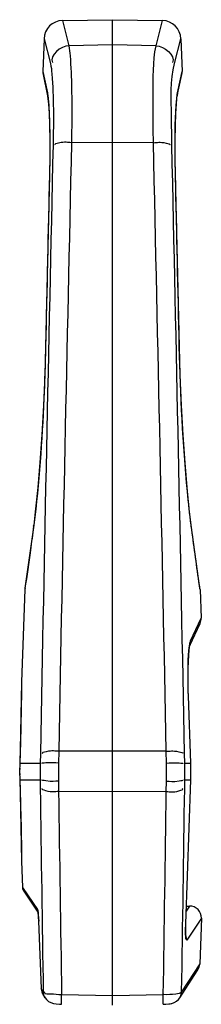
# Paper-space layout 'Sheet' of a CAD drawing. Header units: inches. Extents: x 0.2 to 10.8, y 0.2 to 8.3.
# Tile 275 of 545: x 5.3719 to 5.4028, y 4.6241 to 4.7914. Entities that reach past the tile are written whole.
import ezdxf

# ---------------------------------------------------------------- set-up
doc = ezdxf.new("R2010")
doc.units = ezdxf.units.IN
doc.header["$MEASUREMENT"] = 0
doc.layers.get('0').update_dxf_attribs({"lineweight": 5})

psp = doc.layouts.new('Sheet')

# ---------------------------------------------------------------- linework, layer by layer
at = {"color": 0, "linetype": 'ByBlock', "lineweight": -3}
for p, q in [((5.379160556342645, 4.7912987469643), (5.387670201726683, 4.791447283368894)), ((5.379160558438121, 4.791298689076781), (5.380241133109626, 4.787022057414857)), ((5.387670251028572, 4.623975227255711), (5.387670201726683, 4.791447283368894)), ((5.387670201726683, 4.791447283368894), (5.396179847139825, 4.7912987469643)), ((5.395099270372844, 4.787022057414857), (5.396179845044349, 4.791298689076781)), ((5.376018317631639, 4.788210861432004), (5.375823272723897, 4.782625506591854)), ((5.376018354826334, 4.788210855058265), (5.377105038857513, 4.784005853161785)), ((5.398235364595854, 4.784005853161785), (5.399322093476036, 4.788210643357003)), ((5.399322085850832, 4.788210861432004), (5.399517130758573, 4.782625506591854)), ((5.387670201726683, 4.787148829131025), (5.380241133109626, 4.787022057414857)), ((5.395099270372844, 4.787022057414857), (5.387670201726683, 4.787148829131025)), ((5.375823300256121, 4.782625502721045), (5.376596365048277, 4.778992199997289)), ((5.375866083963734, 4.782138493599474), (5.376634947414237, 4.778511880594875)), ((5.398705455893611, 4.778511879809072), (5.399474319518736, 4.782138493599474)), ((5.398744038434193, 4.778992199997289), (5.399517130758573, 4.782625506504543)), ((5.376596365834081, 4.778992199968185), (5.37663494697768, 4.778511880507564)), ((5.376636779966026, 4.778503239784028), (5.376795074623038, 4.777074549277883)), ((5.398744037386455, 4.778992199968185), (5.398705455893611, 4.778511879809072)), ((5.380735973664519, 4.773865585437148), (5.380734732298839, 4.77369130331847)), ((5.380736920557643, 4.774011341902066), (5.380735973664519, 4.773865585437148)), ((5.380737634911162, 4.774130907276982), (5.380736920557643, 4.774011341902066)), ((5.394603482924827, 4.774011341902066), (5.394602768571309, 4.774130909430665)), ((5.394604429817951, 4.773865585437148), (5.394603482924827, 4.774011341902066)), ((5.394605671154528, 4.773691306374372), (5.394604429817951, 4.773865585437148)), ((5.380698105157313, 4.770833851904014), (5.3806927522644, 4.770545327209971)), ((5.387670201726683, 4.770563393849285), (5.3806927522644, 4.770545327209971)), ((5.38070410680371, 4.77117845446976), (5.380698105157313, 4.770833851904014)), ((5.394647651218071, 4.770545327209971), (5.387670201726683, 4.770563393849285)), ((5.394642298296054, 4.770833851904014), (5.39463629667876, 4.771178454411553)), ((5.394647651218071, 4.770545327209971), (5.394642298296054, 4.770833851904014)), ((5.376937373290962, 4.76503797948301), (5.376282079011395, 4.735859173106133)), ((5.399058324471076, 4.735859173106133), (5.398403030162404, 4.76503797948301)), ((5.374261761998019, 4.705586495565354), (5.372770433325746, 4.694854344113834)), ((5.374273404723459, 4.705579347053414), (5.374249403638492, 4.70539579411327)), ((5.374249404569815, 4.705395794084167), (5.374261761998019, 4.705586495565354)), ((5.401090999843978, 4.70539579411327), (5.401067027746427, 4.705579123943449)), ((5.401090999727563, 4.70539579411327), (5.401078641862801, 4.705586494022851)), ((5.402569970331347, 4.694854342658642), (5.401078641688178, 4.705586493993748)), ((5.372750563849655, 4.694634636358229), (5.372202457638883, 4.678938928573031)), ((5.372782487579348, 4.694852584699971), (5.372750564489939, 4.694634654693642)), ((5.372770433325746, 4.694854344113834), (5.372750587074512, 4.694634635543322)), ((5.402589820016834, 4.694634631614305), (5.402563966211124, 4.694810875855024)), ((5.402589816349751, 4.694634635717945), (5.402569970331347, 4.694854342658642)), ((5.402589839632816, 4.694634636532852), (5.402759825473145, 4.689766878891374)), ((5.400974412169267, 4.685901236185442), (5.402759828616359, 4.6897667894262)), ((5.400840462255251, 4.685086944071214), (5.402577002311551, 4.688859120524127)), ((5.400900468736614, 4.685269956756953), (5.400799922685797, 4.684998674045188)), ((5.400974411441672, 4.685901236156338), (5.400900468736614, 4.685269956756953)), ((5.372201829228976, 4.678911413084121), (5.371882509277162, 4.664548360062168)), ((5.372202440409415, 4.67893843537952), (5.372201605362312, 4.678864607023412)), ((5.371925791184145, 4.666024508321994), (5.371895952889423, 4.665093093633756)), ((5.375397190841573, 4.666769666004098), (5.375355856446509, 4.665093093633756)), ((5.37852158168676, 4.667132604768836), (5.37848016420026, 4.665133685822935)), ((5.387670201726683, 4.667156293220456), (5.37852158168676, 4.667132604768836)), ((5.39681882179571, 4.667132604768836), (5.387670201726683, 4.667156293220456)), ((5.39686023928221, 4.665133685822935), (5.39681882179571, 4.667132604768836)), ((5.399984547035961, 4.665093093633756), (5.399943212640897, 4.666769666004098)), ((5.371895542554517, 4.66509060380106), (5.371872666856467, 4.663697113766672)), ((5.371895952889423, 4.665093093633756), (5.375355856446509, 4.665093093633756)), ((5.375355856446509, 4.665093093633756), (5.375347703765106, 4.662301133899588)), ((5.37848016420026, 4.665133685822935), (5.378472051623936, 4.662071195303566)), ((5.396868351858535, 4.662071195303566), (5.39686023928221, 4.665133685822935)), ((5.399992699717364, 4.662301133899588), (5.399984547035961, 4.665093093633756)), ((5.399984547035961, 4.665093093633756), (5.400994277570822, 4.665093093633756)), ((5.400994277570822, 4.662301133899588), (5.400994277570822, 4.665093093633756)), ((5.371872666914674, 4.663697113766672), (5.371895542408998, 4.662303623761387)), ((5.371877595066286, 4.664255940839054), (5.371872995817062, 4.663697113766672)), ((5.371872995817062, 4.663697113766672), (5.3718774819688, 4.663152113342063)), ((5.371882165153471, 4.662859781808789), (5.372201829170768, 4.648482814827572)), ((5.371895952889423, 4.662301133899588), (5.375347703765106, 4.662301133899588)), ((5.371895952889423, 4.662301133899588), (5.371924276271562, 4.66141955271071)), ((5.375347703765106, 4.662301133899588), (5.375375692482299, 4.660814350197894)), ((5.378472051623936, 4.662071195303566), (5.378500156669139, 4.660298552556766)), ((5.396840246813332, 4.660298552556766), (5.396868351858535, 4.662071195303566)), ((5.399964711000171, 4.660814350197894), (5.399992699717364, 4.662301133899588)), ((5.399992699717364, 4.662301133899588), (5.400994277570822, 4.662301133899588)), ((5.400136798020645, 4.637846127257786), (5.400994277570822, 4.662301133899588)), ((5.387670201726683, 4.660267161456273), (5.378500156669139, 4.660298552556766)), ((5.396840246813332, 4.660298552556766), (5.387670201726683, 4.660267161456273)), ((5.372201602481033, 4.648529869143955), (5.372202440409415, 4.648455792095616)), ((5.372202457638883, 4.648455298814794), (5.37235774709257, 4.644008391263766)), ((5.37235775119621, 4.644008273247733), (5.3748887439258, 4.640259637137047)), ((5.372562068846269, 4.643379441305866), (5.374983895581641, 4.639786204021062)), ((5.3748887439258, 4.640259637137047), (5.374942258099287, 4.640101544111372)), ((5.374888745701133, 4.640259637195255), (5.374987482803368, 4.63981424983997)), ((5.374942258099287, 4.640101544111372), (5.374998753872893, 4.639764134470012)), ((5.37496568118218, 4.639882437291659), (5.374983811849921, 4.639786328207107)), ((5.374983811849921, 4.639786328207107), (5.375105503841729, 4.638277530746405)), ((5.374998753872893, 4.639764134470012), (5.37504379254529, 4.639361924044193)), ((5.375025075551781, 4.639477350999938), (5.37510547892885, 4.638277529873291)), ((5.37504379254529, 4.639361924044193), (5.375110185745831, 4.638277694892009)), ((5.400801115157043, 4.640850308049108), (5.400219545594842, 4.639975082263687)), ((5.400250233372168, 4.640850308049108), (5.400801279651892, 4.640850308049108)), ((5.375105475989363, 4.638277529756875), (5.37550607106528, 4.626851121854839)), ((5.400178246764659, 4.635679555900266), (5.400144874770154, 4.637845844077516)), ((5.402800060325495, 4.638780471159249), (5.400319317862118, 4.635071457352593)), ((5.402800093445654, 4.638780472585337), (5.402528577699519, 4.631005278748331)), ((5.400178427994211, 4.635678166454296), (5.400145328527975, 4.636082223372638)), ((5.400234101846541, 4.635690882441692), (5.400161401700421, 4.635843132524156)), ((5.400319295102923, 4.6350714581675), (5.400234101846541, 4.635690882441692)), ((5.402528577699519, 4.631005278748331), (5.399448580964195, 4.626262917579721)), ((5.399139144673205, 4.6252481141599), (5.402208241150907, 4.629987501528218)), ((5.375506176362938, 4.626851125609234), (5.375526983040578, 4.626635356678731)), ((5.37550618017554, 4.626851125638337), (5.375715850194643, 4.626023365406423)), ((5.375891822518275, 4.626262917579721), (5.375510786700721, 4.626851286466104)), ((5.375715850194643, 4.626023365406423), (5.375814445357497, 4.625847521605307)), ((5.376051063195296, 4.625529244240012), (5.375891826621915, 4.62626291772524)), ((5.375828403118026, 4.625825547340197), (5.376201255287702, 4.62524811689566)), ((5.376200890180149, 4.625248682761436), (5.376051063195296, 4.625529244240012)), ((5.376202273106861, 4.625246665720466), (5.376437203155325, 4.624948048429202)), ((5.379014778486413, 4.624146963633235), (5.379019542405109, 4.625754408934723)), ((5.387670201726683, 4.625582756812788), (5.379019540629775, 4.625754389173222)), ((5.396320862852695, 4.625754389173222), (5.387670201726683, 4.625582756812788)), ((5.396325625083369, 4.624146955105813), (5.396320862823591, 4.625754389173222)), ((5.397265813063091, 4.624216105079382), (5.397474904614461, 4.624254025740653)), ((5.397734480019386, 4.624303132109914), (5.397916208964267, 4.624360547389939)), ((5.39814957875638, 4.624437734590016), (5.398331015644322, 4.624532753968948))]:
    psp.add_line(p, q, dxfattribs=at)
for points in [[(5.376636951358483, 4.778502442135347), (5.376699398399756, 4.778091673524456), (5.376794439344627, 4.777085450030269), (5.376883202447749, 4.775562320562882), (5.376952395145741, 4.77352632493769)], [(5.39840302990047, 4.76503797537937), (5.398355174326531, 4.767960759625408), (5.398349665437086, 4.770935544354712), (5.398386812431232, 4.773476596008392), (5.398455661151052, 4.775528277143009), (5.398544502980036, 4.777065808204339), (5.398639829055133, 4.778082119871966), (5.398703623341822, 4.778503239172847)], [(5.376952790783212, 4.773499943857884), (5.37699034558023, 4.770995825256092), (5.376985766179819, 4.768018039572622), (5.376937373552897, 4.76503797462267)], [(5.376282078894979, 4.735859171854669), (5.376146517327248, 4.731085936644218), (5.375930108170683, 4.725915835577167), (5.375649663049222, 4.720899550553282), (5.37531977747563, 4.716199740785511), (5.374959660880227, 4.711966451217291), (5.374591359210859, 4.708331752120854), (5.374261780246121, 4.705586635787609)], [(5.401078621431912, 4.705586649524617), (5.400751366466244, 4.708310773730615), (5.400383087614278, 4.711941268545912), (5.400022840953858, 4.716171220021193), (5.399692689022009, 4.720868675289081), (5.399411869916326, 4.725883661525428), (5.399195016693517, 4.731053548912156), (5.399058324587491, 4.735859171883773)], [(5.400994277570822, 4.665093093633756), (5.400601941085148, 4.676549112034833), (5.400577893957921, 4.677478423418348), (5.400562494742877, 4.678369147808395), (5.400555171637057, 4.679216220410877), (5.400555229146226, 4.680015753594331), (5.400562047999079, 4.680764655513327), (5.400574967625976, 4.681460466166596), (5.400593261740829, 4.682101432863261), (5.400616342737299, 4.682686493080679), (5.400643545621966, 4.68321485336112), (5.400674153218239, 4.683685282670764), (5.40070749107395, 4.68409681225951), (5.400742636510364, 4.684447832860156), (5.400777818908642, 4.684732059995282), (5.400810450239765, 4.684943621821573), (5.400836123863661, 4.685075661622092)], [(5.375510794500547, 4.626851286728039), (5.375620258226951, 4.62625218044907), (5.375814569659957, 4.625847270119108)], [(5.399139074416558, 4.625248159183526), (5.399289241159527, 4.625529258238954), (5.399448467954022, 4.626262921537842)], [(5.376438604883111, 4.624946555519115), (5.376805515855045, 4.624639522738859), (5.377207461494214, 4.6244290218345), (5.377621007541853, 4.624298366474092), (5.378089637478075, 4.624213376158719)], [(5.37808913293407, 4.624213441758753), (5.378637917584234, 4.624161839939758), (5.379014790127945, 4.624146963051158)], [(5.396325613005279, 4.624146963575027), (5.396731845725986, 4.624163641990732), (5.397283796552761, 4.624217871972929), (5.397753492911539, 4.624306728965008), (5.398170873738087, 4.624444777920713), (5.398575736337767, 4.624667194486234), (5.398940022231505, 4.624987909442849), (5.399138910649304, 4.625247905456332)]]:
    psp.add_lwpolyline(points, dxfattribs=at)
for centre, radius, start, end in [((5.379216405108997, 4.788099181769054), 0.003199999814, 91.00000313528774, 178.000000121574), ((5.396123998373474, 4.788099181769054), 0.003199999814, 1.999999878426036, 88.99999686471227), ((5.377822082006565, 4.782555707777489), 0.001999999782, 178.0000326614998, 192.0407425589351), ((5.397518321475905, 4.782555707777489), 0.001999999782, 347.959257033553, 1.999967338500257), ((34.90848470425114, 4.100462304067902), 29.53851658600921, 178.7008345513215, 178.9014678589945), ((35.05167123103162, 4.095868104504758), 29.67864810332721, 178.69739731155, 178.897083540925), ((-24.27633082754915, 4.095868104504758), 29.67864810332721, 1.10291645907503, 1.302602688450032), ((-24.13314430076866, 4.100462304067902), 29.53851658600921, 1.098532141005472, 1.299165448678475), ((5.400761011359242, 4.689697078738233), 0.001999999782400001, 335.2298393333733, 2.000001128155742), ((5.411283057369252, 4.683616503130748), 0.0105933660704, 171.8114684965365, 172.2927589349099), ((21.79732453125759, 4.888846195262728), 16.42353196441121, 180.7955462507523, 180.9160973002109), ((21.87892823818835, 4.891112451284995), 16.50204235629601, 180.8014215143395, 180.9213740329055), ((-11.10358702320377, 4.891112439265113), 16.50204154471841, 359.0786259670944, 359.1985784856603), ((-11.02198366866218, 4.888846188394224), 16.4235315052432, 359.0839026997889, 359.2044537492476), ((5.373557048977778, 4.644050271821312), 0.0011999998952, 182.0000011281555, 213.9884395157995), ((5.4008012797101, 4.638850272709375), 0.001999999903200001, 358.0000001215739, 90.00000125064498), ((5.40052979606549, 4.63107507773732), 0.002, 327.05811427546, 358.0000001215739)]:
    psp.add_arc(centre, radius, start, end, dxfattribs=at)
for points in [[(5.380241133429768, 4.787022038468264), (5.378921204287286, 4.786984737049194), (5.376854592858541, 4.785361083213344), (5.377468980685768, 4.784192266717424)], [(5.39509927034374, 4.787022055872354), (5.396419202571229, 4.786984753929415), (5.398485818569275, 4.785361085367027), (5.397871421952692, 4.784192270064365)], [(5.376943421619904, 4.765061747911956), (5.37671988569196, 4.755336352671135), (5.376501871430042, 4.745610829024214), (5.376289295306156, 4.735885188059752)], [(5.399051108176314, 4.735885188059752), (5.398838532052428, 4.745610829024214), (5.39862051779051, 4.755336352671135), (5.398396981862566, 4.765061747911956)]]:
    psp.add_open_spline(points, degree=3, dxfattribs=at)
for points, knots in [([(5.380241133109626, 4.787022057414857), (5.380359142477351, 4.786467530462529), (5.380737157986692, 4.782167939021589), (5.380759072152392, 4.777866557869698), (5.380737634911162, 4.774130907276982)], [0, 0, 0, 0, 0.1317661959, 1, 1, 1, 1]), ([(5.394602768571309, 4.774130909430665), (5.394594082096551, 4.775644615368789), (5.394672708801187, 4.779933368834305), (5.394518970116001, 4.784295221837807), (5.395099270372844, 4.787022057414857)], [0, 0, 0, 0, 0.3518970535, 1, 1, 1, 1]), ([(5.377105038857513, 4.784005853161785), (5.377252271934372, 4.783428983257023), (5.3776622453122, 4.778808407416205), (5.377652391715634, 4.774200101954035), (5.377561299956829, 4.770182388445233)], [0, 0, 0, 0, 0.129030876, 1, 1, 1, 1]), ([(5.397779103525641, 4.770182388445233), (5.397742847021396, 4.771781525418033), (5.397785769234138, 4.77637333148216), (5.397490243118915, 4.781086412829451), (5.398235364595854, 4.784005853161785)], [0, 0, 0, 0, 0.3467797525, 1, 1, 1, 1]), ([(5.376596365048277, 4.778992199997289), (5.376610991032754, 4.778922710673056), (5.376638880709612, 4.778768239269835), (5.376661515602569, 4.778612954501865), (5.376672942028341, 4.778527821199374)], [0, 0, 0, 0, 0.4525685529, 1, 1, 1, 1]), ([(5.376674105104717, 4.778519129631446), (5.376684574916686, 4.77844065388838), (5.376704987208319, 4.778274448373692), (5.376722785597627, 4.778107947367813), (5.376731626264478, 4.778020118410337)], [0, 0, 0, 0, 0.4728215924, 1, 1, 1, 1]), ([(5.398608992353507, 4.778018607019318), (5.398619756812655, 4.778125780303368), (5.39864137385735, 4.77832612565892), (5.398666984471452, 4.778526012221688), (5.398680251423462, 4.778618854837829)], [0, 0, 0, 0, 0.5345581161, 1, 1, 1, 1]), ([(5.398680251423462, 4.778618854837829), (5.398689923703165, 4.778686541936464), (5.398709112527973, 4.77881135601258), (5.398732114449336, 4.778935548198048), (5.398744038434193, 4.778992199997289)], [0, 0, 0, 0, 0.5415054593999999, 1, 1, 1, 1]), ([(5.376731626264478, 4.778020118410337), (5.376803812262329, 4.777302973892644), (5.377055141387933, 4.772986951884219), (5.377026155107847, 4.768661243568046), (5.376943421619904, 4.765061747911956)], [0, 0, 0, 0, 0.1667976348, 1, 1, 1, 1]), ([(5.398396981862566, 4.765061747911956), (5.398365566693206, 4.766428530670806), (5.398321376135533, 4.77074643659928), (5.398313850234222, 4.775080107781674), (5.398608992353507, 4.778018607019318)], [0, 0, 0, 0, 0.3164371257, 1, 1, 1, 1]), ([(5.380734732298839, 4.77369130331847), (5.380731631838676, 4.773275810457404), (5.380723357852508, 4.772438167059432), (5.380711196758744, 4.771600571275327), (5.38070410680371, 4.77117845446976)], [0, 0, 0, 0, 0.496017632, 1, 1, 1, 1]), ([(5.39463629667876, 4.771178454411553), (5.394629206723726, 4.771600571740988), (5.394617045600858, 4.772438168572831), (5.39460877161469, 4.773275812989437), (5.394605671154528, 4.773691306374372)], [0, 0, 0, 0, 0.5039823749, 1, 1, 1, 1]), ([(5.3806927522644, 4.770545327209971), (5.379963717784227, 4.770559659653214), (5.379623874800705, 4.770807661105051), (5.377712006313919, 4.770269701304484), (5.37791699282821, 4.770198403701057)], [0, 0, 0, 0, 0.7706297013, 1, 1, 1, 1]), ([(5.394647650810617, 4.770545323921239), (5.39537668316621, 4.770559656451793), (5.395716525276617, 4.770807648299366), (5.397628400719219, 4.770269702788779), (5.397423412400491, 4.770198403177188)], [0, 0, 0, 0, 0.7706272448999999, 1, 1, 1, 1]), ([(5.376288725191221, 4.735859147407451), (5.376224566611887, 4.732933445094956), (5.375867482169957, 4.722823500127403), (5.37519960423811, 4.712710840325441), (5.374273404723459, 4.705579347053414)], [0, 0, 0, 0, 0.2892336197, 1, 1, 1, 1]), ([(5.401067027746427, 4.705579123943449), (5.400821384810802, 4.707470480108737), (5.39975423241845, 4.717533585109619), (5.399231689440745, 4.727650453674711), (5.399051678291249, 4.735859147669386)], [0, 0, 0, 0, 0.1885015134, 1, 1, 1, 1]), ([(5.374249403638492, 4.70539579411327), (5.374068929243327, 4.704025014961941), (5.373593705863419, 4.700494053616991), (5.373092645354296, 4.696966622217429), (5.372776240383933, 4.694809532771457)], [0, 0, 0, 0, 0.3880701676, 1, 1, 1, 1]), ([(5.402563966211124, 4.694810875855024), (5.40250838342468, 4.695189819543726), (5.401994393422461, 4.69871485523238), (5.401506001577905, 4.702243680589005), (5.401090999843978, 4.70539579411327)], [0, 0, 0, 0, 0.1075139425, 1, 1, 1, 1]), ([(5.400611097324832, 4.676021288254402), (5.400578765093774, 4.676943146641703), (5.400526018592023, 4.679946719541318), (5.400505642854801, 4.68297146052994), (5.400785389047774, 4.685037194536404)], [0, 0, 0, 0, 0.3067577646, 1, 1, 1, 1]), ([(5.400797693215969, 4.685125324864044), (5.400804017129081, 4.685169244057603), (5.400816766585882, 4.685253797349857), (5.40083085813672, 4.685338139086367), (5.400838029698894, 4.685378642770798)], [0, 0, 0, 0, 0.5189370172, 1, 1, 1, 1]), ([(5.400838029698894, 4.685378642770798), (5.400856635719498, 4.685483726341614), (5.400892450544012, 4.685660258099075), (5.400943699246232, 4.685834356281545), (5.400974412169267, 4.685901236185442)], [0, 0, 0, 0, 0.5918491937, 1, 1, 1, 1]), ([(5.372201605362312, 4.678864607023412), (5.372196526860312, 4.678432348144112), (5.37214329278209, 4.674151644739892), (5.372045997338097, 4.669871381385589), (5.371925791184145, 4.666024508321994)], [0, 0, 0, 0, 0.1009775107, 1, 1, 1, 1]), ([(5.37852158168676, 4.667132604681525), (5.377802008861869, 4.667144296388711), (5.377463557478, 4.667357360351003), (5.375536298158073, 4.666862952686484), (5.375747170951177, 4.666784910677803)], [0, 0, 0, 0, 0.7619413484, 1, 1, 1, 1]), ([(5.39681882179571, 4.667132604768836), (5.39753839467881, 4.667144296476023), (5.397876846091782, 4.667357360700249), (5.399804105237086, 4.666862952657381), (5.399593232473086, 4.666784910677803)], [0, 0, 0, 0, 0.7619414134, 1, 1, 1, 1]), ([(5.378480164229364, 4.66513368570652), (5.377760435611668, 4.665154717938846), (5.377543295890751, 4.665239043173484), (5.375502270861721, 4.665118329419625), (5.375706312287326, 4.66508957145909)], [0, 0, 0, 0, 0.7774976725, 1, 1, 1, 1]), ([(5.39686023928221, 4.665133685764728), (5.39757996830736, 4.665154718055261), (5.397797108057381, 4.665239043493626), (5.39983813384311, 4.665118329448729), (5.399634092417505, 4.665089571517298)], [0, 0, 0, 0, 0.777497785, 1, 1, 1, 1]), ([(5.371924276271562, 4.66141955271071), (5.371974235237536, 4.659829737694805), (5.372093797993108, 4.655533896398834), (5.372170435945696, 4.6512369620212), (5.372201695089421, 4.648530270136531)], [0, 0, 0, 0, 0.3701245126, 1, 1, 1, 1]), ([(5.37847205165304, 4.66207119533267), (5.377752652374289, 4.662055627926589), (5.377476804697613, 4.661886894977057), (5.375490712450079, 4.662236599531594), (5.375697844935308, 4.662293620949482)], [0, 0, 0, 0, 0.7700807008, 1, 1, 1, 1]), ([(5.396868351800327, 4.662071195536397), (5.397587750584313, 4.662055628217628), (5.397863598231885, 4.661886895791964), (5.399849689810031, 4.662236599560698), (5.399642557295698, 4.66229362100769)], [0, 0, 0, 0, 0.7700805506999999, 1, 1, 1, 1]), ([(5.378500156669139, 4.660298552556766), (5.377779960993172, 4.66029132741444), (5.377356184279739, 4.660045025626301), (5.375509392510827, 4.660686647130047), (5.375725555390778, 4.660790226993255)], [0, 0, 0, 0, 0.7502962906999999, 1, 1, 1, 1]), ([(5.396840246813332, 4.660298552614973), (5.397560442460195, 4.660291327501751), (5.397984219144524, 4.660045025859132), (5.399831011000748, 4.660686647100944), (5.399614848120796, 4.660790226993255)], [0, 0, 0, 0, 0.7502962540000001, 1, 1, 1, 1]), ([(5.400145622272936, 4.635717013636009), (5.400120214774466, 4.636010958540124), (5.400099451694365, 4.636671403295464), (5.400126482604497, 4.637331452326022), (5.40015672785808, 4.637695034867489)], [0, 0, 0, 0, 0.4471134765, 1, 1, 1, 1]), ([(5.400319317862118, 4.635071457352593), (5.400292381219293, 4.635031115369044), (5.400106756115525, 4.635414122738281), (5.400161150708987, 4.635537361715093), (5.400145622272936, 4.635717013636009)], [0, 0, 0, 0, 0.2119840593, 1, 1, 1, 1]), ([(5.376061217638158, 4.626127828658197), (5.37605171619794, 4.626144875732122), (5.376062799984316, 4.626209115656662), (5.376116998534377, 4.626231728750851), (5.376147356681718, 4.626246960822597)], [0, 0, 0, 0, 0.3649152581, 1, 1, 1, 1]), ([(5.379019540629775, 4.625754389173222), (5.378388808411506, 4.625754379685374), (5.377527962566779, 4.625936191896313), (5.376240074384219, 4.625806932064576), (5.376061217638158, 4.626127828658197)], [0, 0, 0, 0, 0.6319283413, 1, 1, 1, 1]), ([(5.399448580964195, 4.626262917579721), (5.399274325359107, 4.625950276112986), (5.398021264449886, 4.625868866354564), (5.397101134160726, 4.625741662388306), (5.396433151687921, 4.625798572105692)], [0, 0, 0, 0, 0.3480647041, 1, 1, 1, 1])]:
    psp.add_open_spline(points, degree=3, knots=knots, dxfattribs=at)

doc.saveas('drawing.dxf')
